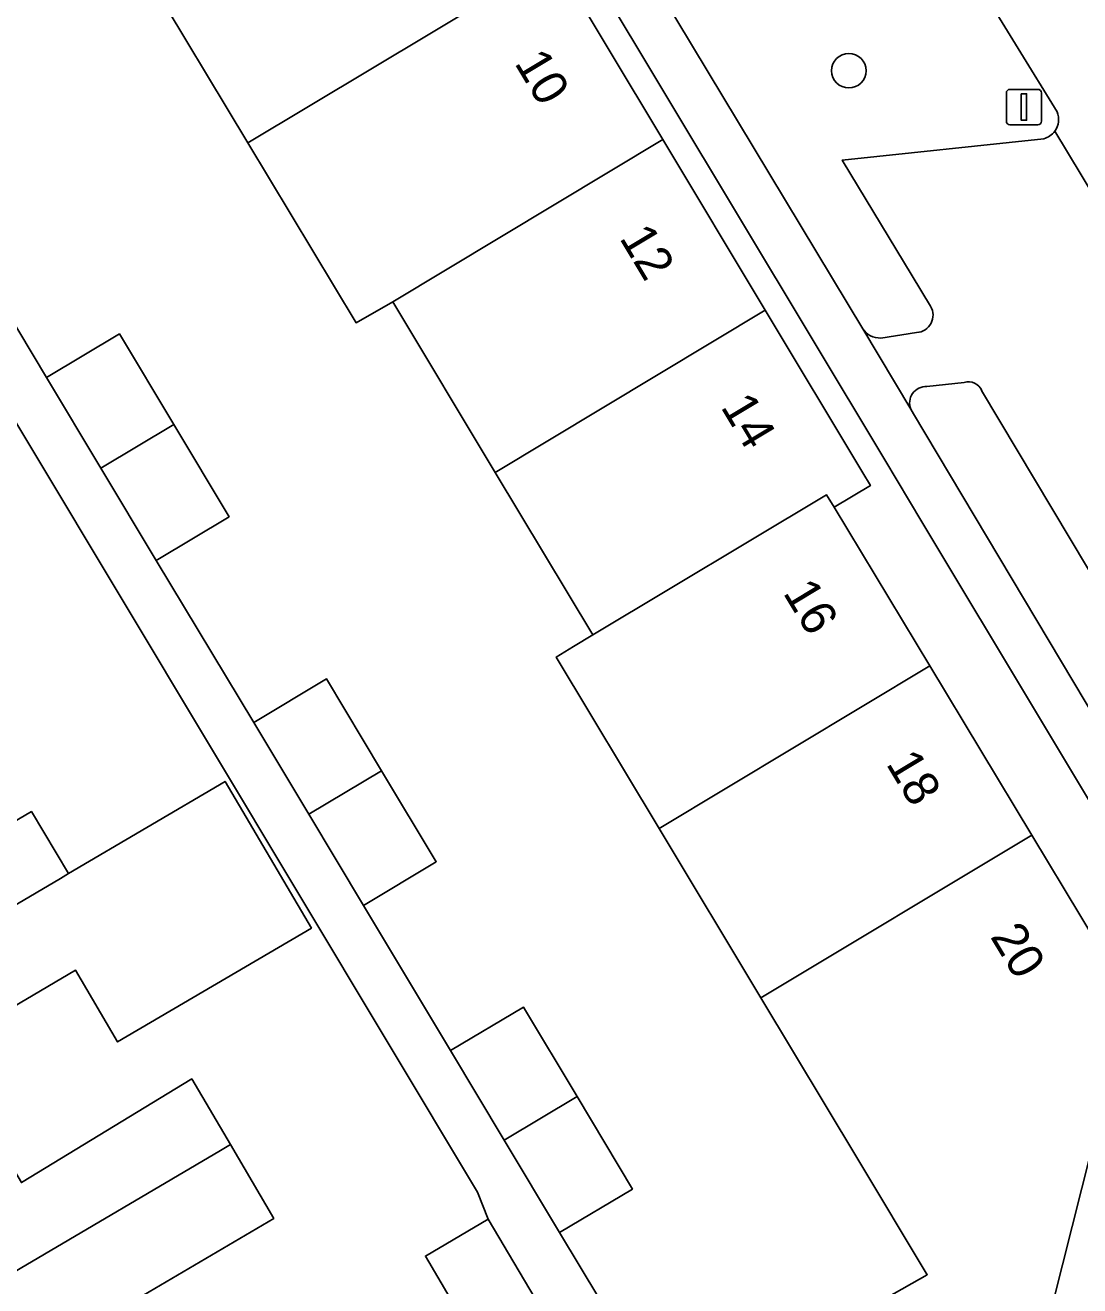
# Model space of a CAD drawing. Extents: x 161771 to 163125, y 382475 to 383179.
# Drawn here: x 162208.42 to 162238.25, y 382858.33 to 382893.99 of the extents above; entities that cross this region are included whole.
import ezdxf

# ---------------------------------------------------------------- set-up
doc = ezdxf.new("R2010")
doc.units = 0
for name, color, linetype in [('IMGEO_Boom', 7, 'Continuous'), ('IMGEO_Erf', 7, 'Continuous'), ('IMGEO_Groenvoorziening', 7, 'Continuous'), ('IMGEO_Lichtmast', 7, 'Continuous'), ('IMGEO_Pand', 7, 'Continuous'), ('IMGEO_Pand_nummerreeks', 7, 'Continuous'), ('IMGEO_Parkeervlak_open', 7, 'Continuous'), ('IMGEO_Voetpad_open', 7, 'Continuous'), ('IMGEO_Woonerf_open', 7, 'Continuous')]:
    doc.layers.add(name, color=color, linetype=linetype)

msp = doc.modelspace()

# ---------------------------------------------------------------- linework, layer by layer
at = {"layer": 'IMGEO_Boom'}
msp.add_circle((162231.713, 382892.704), 0.489, dxfattribs=at)
at = {"layer": 'IMGEO_Erf'}
for points in [[(162240.406, 382868.9), (162233.779, 382879.947), (162232.727, 382881.7), (162212.177, 382915.93), (162211.555, 382915.58), (162214.618, 382910.482), (162216.113, 382907.994), (162217.564, 382905.574), (162220.493, 382900.691), (162223.386, 382895.869), (162226.453, 382890.755), (162229.349, 382885.927), (162232.108, 382881.328), (162232.323, 382880.969), (162231.295, 382880.356), (162234.001, 382875.867), (162236.885, 382871.083), (162239.66, 382866.479)], [(162231.624, 382857.338), (162233.93, 382858.644), (162231.966, 382861.913), (162229.224, 382866.48), (162226.347, 382871.269), (162223.435, 382876.118), (162223.929, 382876.415), (162224.474, 382876.742), (162221.711, 382881.338), (162218.81, 382886.163), (162217.773, 382885.573), (162214.715, 382890.66), (162211.818, 382895.479), (162208.884, 382900.359), (162205.931, 382905.271)], [(162221.48, 382856.206), (162219.735, 382859.174), (162221.515, 382860.221), (162221.205, 382860.984), (162195.988, 382903.042)], [(162206.256, 382888.633), (162209.022, 382884.024), (162211.08, 382885.258), (162212.619, 382882.692), (162214.181, 382880.086), (162212.123, 382878.852), (162214.878, 382874.267), (162216.935, 382875.503), (162218.498, 382872.901), (162220.042, 382870.33), (162217.985, 382869.094), (162220.449, 382864.985), (162222.508, 382866.218), (162224.024, 382863.687), (162225.591, 382861.071), (162223.532, 382859.838), (162232.709, 382844.583)], [(162203.813, 382868.94), (162208.591, 382871.749), (162209.644, 382869.995), (162214.071, 382872.601), (162216.509, 382868.453), (162211.03, 382865.233), (162209.84, 382867.259), (162206.078, 382865.048)], [(162208.309, 382861.253), (162213.126, 382864.183), (162214.218, 382862.326), (162215.445, 382860.238), (162210.639, 382857.413)]]:
    msp.add_lwpolyline(points, dxfattribs=at)
at = {"layer": 'IMGEO_Groenvoorziening'}
for points in [[(162224.176, 382898.581), (162224.192, 382898.553), (162232.107, 382885.404)], [(162237.604, 382891.544), (162235.404, 382895.131)], [(162234.026, 382886.041), (162233.509, 382886.897), (162231.527, 382890.175), (162237.225, 382890.777)], [(162232.616, 382885.142), (162233.631, 382885.297)], [(162234.978, 382883.886), (162233.92, 382883.771)], [(162245.599, 382877.627), (162239.477, 382876.957), (162235.47, 382883.657)], [(162233.466, 382883.127), (162233.54, 382883.002), (162240.493, 382871.35)]]:
    msp.add_lwpolyline(points, dxfattribs=at)
for centre, radius, start, end in [((162237.08, 382891.324), 0.568, 324.0394, 22.7574), ((162237.08, 382891.329), 0.57, 284.684, 323.6976), ((162233.603, 382885.789), 0.493, 273.2835, 30.7876), ((162232.591, 382885.718), 0.577, 213.0213, 272.5058), ((162235.101, 382883.506), 0.399, 22.1897, 107.8914), ((162233.9, 382883.303), 0.469, 87.5864, 202.0483)]:
    msp.add_arc(centre, radius, start, end, dxfattribs=at)
at = {"layer": 'IMGEO_Lichtmast'}
for p, q in [((162236.169, 382891.275), (162236.169, 382892.075)), ((162236.169, 382892.075), (162236.169, 382891.275)), ((162236.269, 382892.175), (162237.059, 382892.175)), ((162237.059, 382892.175), (162236.269, 382892.175)), ((162237.159, 382892.075), (162237.159, 382891.275)), ((162237.159, 382891.275), (162237.159, 382892.075)), ((162237.059, 382891.175), (162236.269, 382891.175)), ((162236.269, 382891.175), (162237.059, 382891.175))]:
    msp.add_line(p, q, dxfattribs=at)
msp.add_lwpolyline([(162236.589, 382892.05), (162236.739, 382892.05), (162236.739, 382891.3), (162236.589, 382891.3), (162236.589, 382892.05)], dxfattribs=at)
for centre, start, end in [((162236.269, 382892.075), 90, 180), ((162236.269, 382892.075), 90, 180), ((162237.059, 382892.075), 0, 90), ((162237.059, 382892.075), 360, 90), ((162236.269, 382891.275), 180, 270), ((162236.269, 382891.275), 180, 270), ((162237.059, 382891.275), 270, 0), ((162237.059, 382891.275), 270, 0)]:
    msp.add_arc(centre, 0.1, start, end, dxfattribs=at)
at = {"layer": 'IMGEO_Pand'}
for points in [[(162223.386, 382895.869), (162220.493, 382900.691), (162211.818, 382895.479), (162214.715, 382890.66)], [(162226.453, 382890.755), (162223.386, 382895.869), (162214.715, 382890.66), (162217.773, 382885.573), (162218.81, 382886.163)], [(162226.453, 382890.755), (162218.81, 382886.163), (162221.711, 382881.338), (162229.349, 382885.927)], [(162229.349, 382885.927), (162221.711, 382881.338), (162224.474, 382876.742), (162231.081, 382880.711), (162231.295, 382880.356), (162232.323, 382880.969), (162232.108, 382881.328)], [(162211.08, 382885.258), (162209.022, 382884.024), (162210.558, 382881.461), (162212.619, 382882.692)], [(162212.619, 382882.692), (162210.558, 382881.461), (162212.123, 382878.852), (162214.181, 382880.086)], [(162231.295, 382880.356), (162231.081, 382880.711), (162224.474, 382876.742), (162223.929, 382876.415), (162223.435, 382876.118), (162226.347, 382871.269), (162234.001, 382875.867)], [(162234.001, 382875.867), (162226.347, 382871.269), (162229.224, 382866.48), (162236.885, 382871.083)], [(162216.935, 382875.503), (162214.878, 382874.267), (162216.437, 382871.671), (162218.498, 382872.901)], [(162218.498, 382872.901), (162216.437, 382871.671), (162217.985, 382869.094), (162220.042, 382870.33)], [(162206.078, 382865.048), (162209.84, 382867.259), (162211.03, 382865.233), (162216.509, 382868.453), (162214.071, 382872.601), (162209.644, 382869.995), (162209.409, 382869.856), (162198.07, 382863.181), (162200.335, 382859.333), (162207.097, 382863.314)], [(162202.593, 382871.024), (162202.494, 382870.966), (162195.806, 382867.029), (162198.07, 382863.181), (162209.409, 382869.856), (162209.644, 382869.995), (162208.591, 382871.749), (162203.813, 382868.94)], [(162239.66, 382866.479), (162236.885, 382871.083), (162229.224, 382866.48), (162231.966, 382861.913), (162233.93, 382858.644), (162231.624, 382857.338), (162232.625, 382855.706), (162234.864, 382857.089), (162235.233, 382856.474), (162237.48, 382857.838)], [(162244.449, 382869.355), (162239.66, 382866.479), (162237.48, 382857.838), (162238.836, 382855.588), (162244.335, 382858.88), (162249.033, 382861.693)], [(162222.508, 382866.218), (162220.449, 382864.985), (162221.963, 382862.457), (162224.024, 382863.687)], [(162202.6, 382855.486), (162213.938, 382862.161), (162214.218, 382862.326), (162213.126, 382864.183), (162208.309, 382861.253), (162207.097, 382863.314), (162200.335, 382859.333)], [(162224.024, 382863.687), (162221.963, 382862.457), (162223.532, 382859.838), (162225.591, 382861.071)], [(162211.676, 382855.649), (162210.639, 382857.413), (162215.445, 382860.238), (162214.218, 382862.326), (162213.938, 382862.161), (162202.6, 382855.486), (162204.864, 382851.639), (162211.543, 382855.571)], [(162221.515, 382860.221), (162219.735, 382859.174), (162221.48, 382856.206), (162223.26, 382857.253)]]:
    msp.add_lwpolyline(points, close=True, dxfattribs=at)
at = {"layer": 'IMGEO_Parkeervlak_open'}
for points in [[(162237.225, 382890.777), (162231.527, 382890.175), (162233.509, 382886.897), (162234.026, 382886.041)], [(162235.47, 382883.657), (162239.477, 382876.957), (162245.599, 382877.627), (162237.54, 382890.991)], [(162232.107, 382885.404), (162233.466, 382883.127)], [(162233.631, 382885.297), (162232.616, 382885.142)], [(162233.92, 382883.771), (162234.978, 382883.886)]]:
    msp.add_lwpolyline(points, dxfattribs=at)
for centre, radius, start, end in [((162237.08, 382891.329), 0.57, 284.684, 323.6976), ((162233.603, 382885.789), 0.493, 273.2835, 30.7876), ((162232.591, 382885.718), 0.577, 213.0213, 272.5058), ((162235.101, 382883.506), 0.399, 22.1897, 107.8914), ((162233.9, 382883.303), 0.469, 87.5864, 202.0483)]:
    msp.add_arc(centre, radius, start, end, dxfattribs=at)
at = {"layer": 'IMGEO_Voetpad_open'}
for points in [[(162213.775, 382916.881), (162218.362, 382919.611), (162217.414, 382921.202), (162214.944, 382919.704), (162212.376, 382918.146), (162209.808, 382916.588), (162205.745, 382914.123), (162206.643, 382912.629), (162211.555, 382915.58), (162212.177, 382915.93), (162232.727, 382881.7), (162233.779, 382879.947), (162240.406, 382868.9), (162248.32, 382873.678), (162247.25, 382875.451)], [(162240.493, 382871.35), (162233.54, 382883.002), (162233.466, 382883.127), (162232.107, 382885.404), (162224.192, 382898.553), (162224.176, 382898.581), (162222.778, 382900.972), (162213.604, 382916.194)], [(162195.988, 382903.042), (162221.205, 382860.984), (162221.515, 382860.221), (162223.26, 382857.253)], [(162232.709, 382844.583), (162223.532, 382859.838), (162221.963, 382862.457), (162220.449, 382864.985), (162217.985, 382869.094), (162216.437, 382871.671), (162214.878, 382874.267), (162212.123, 382878.852), (162210.558, 382881.461), (162209.022, 382884.024), (162206.256, 382888.633)]]:
    msp.add_lwpolyline(points, dxfattribs=at)
at = {"layer": 'IMGEO_Woonerf_open'}
for points in [[(162235.404, 382895.131), (162237.604, 382891.544)], [(162237.54, 382890.991), (162245.599, 382877.627)]]:
    msp.add_lwpolyline(points, dxfattribs=at)
msp.add_arc((162237.08, 382891.324), 0.568, 324.0394, 22.7574, dxfattribs=at)

# ---------------------------------------------------------------- texts
at = {"layer": 'IMGEO_Pand_nummerreeks'}
for s, rotation, p in [('10', 300.9564, (162222.238, 382892.922)), ('12', 300.9564, (162225.208, 382887.971)), ('14', 300.9567, (162228.072, 382883.196)), ('16', 301.0827, (162229.835, 382877.938)), ('18', 301.0806, (162232.749, 382873.102)), ('20', 301.0827, (162235.697, 382868.213))]:
    msp.add_text(s, height=1, rotation=rotation, dxfattribs=at).set_placement(p)

doc.saveas('drawing.dxf')
